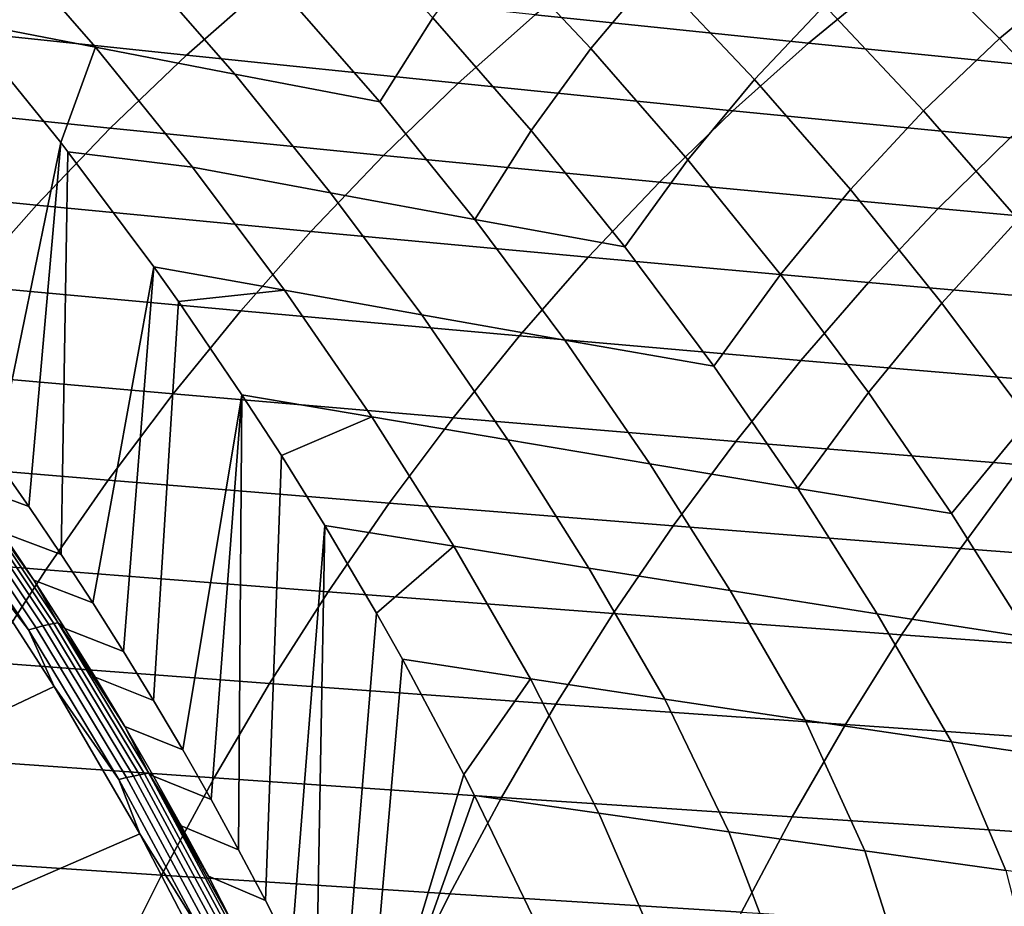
# Model space of a CAD drawing. Header units: metres. Extents: x -240 to 45, y -77 to 27.
# Tile 381 of 656: x -200.08 to -194.74, y 8.93 to 13.74. Entities that reach past the tile are written whole.
import ezdxf

# ---------------------------------------------------------------- set-up
doc = ezdxf.new("R2010")
doc.units = ezdxf.units.M
doc.layers.add('solid_102011X2', color=7, linetype='CONTINUOUS')

msp = doc.modelspace()

# ---------------------------------------------------------------- linework, layer by layer
at = {"layer": 'solid_102011X2'}
for points in [[(-196.97908, 13.584599, 279.385803), (-197.529358, 14.168993, 279.537994), (-197.201797, 14.551503, 281.353851), (-196.635681, 13.993931, 281.194397)], [(-194.763031, 13.639392, 284.549652), (-195.315186, 14.183676, 284.70752), (-194.89827, 14.516882, 286.565948), (-194.332077, 13.999352, 286.401825)], [(-196.092117, 13.416335, 281.04245), (-196.635681, 13.993931, 281.194397), (-196.272232, 14.36805, 283.024353), (-195.71312, 13.817082, 282.865479)], [(-198.122437, 13.29489, 275.980713), (-198.661835, 13.912403, 276.124664), (-198.392975, 14.341324, 277.897949), (-197.835999, 13.75026, 277.745972)], [(-199.664246, 13.591979, 272.80368), (-200.384598, 13.731833, 271.251343), (-200.452194, 13.811691, 271.268219), (-200.216034, 14.222453, 272.944733)], [(-198.909866, 13.446001, 274.38089), (-199.664246, 13.591979, 272.80368), (-200.216034, 14.222453, 272.944733), (-199.455505, 14.070107, 274.523682)], [(-197.302963, 13.139534, 277.60141), (-197.835999, 13.75026, 277.745972), (-197.529358, 14.168993, 279.537994), (-196.97908, 13.584599, 279.385803)], [(-195.176254, 13.246389, 282.714203), (-195.71312, 13.817082, 282.865479), (-195.315186, 14.183676, 284.70752), (-194.763031, 13.639392, 284.549652)], [(-195.379959, 13.958913, 320.83432), (-196.852203, 14.115856, 319.223938), (-197.280365, 13.766677, 319.575439), (-195.800079, 13.613585, 321.184875)], [(-198.746078, 13.922539, 317.960388), (-200.197968, 14.081361, 316.341034), (-200.630539, 13.702337, 316.686035), (-199.170975, 13.547831, 318.304016)], [(-198.122437, 13.29489, 275.980713), (-198.909866, 13.446001, 274.38089), (-199.455505, 14.070107, 274.523682), (-198.661835, 13.912403, 276.124664)], [(-196.452438, 12.980824, 279.241119), (-196.97908, 13.584599, 279.385803), (-196.635681, 13.993931, 281.194397), (-196.092117, 13.416335, 281.04245)], [(-194.232819, 13.075681, 284.399384), (-194.763031, 13.639392, 284.549652), (-194.332077, 13.999352, 286.401825), (-193.786789, 13.461805, 286.245239)], [(-193.892426, 13.804642, 322.437592), (-195.379959, 13.958913, 320.83432), (-195.800079, 13.613585, 321.184875), (-194.304398, 13.463072, 322.787384)], [(-197.280365, 13.766677, 319.575439), (-198.746078, 13.922539, 317.960388), (-199.170975, 13.547831, 318.304016), (-197.69751, 13.396167, 319.917938)], [(-195.571869, 12.819647, 280.898132), (-196.092117, 13.416335, 281.04245), (-195.71312, 13.817082, 282.865479), (-195.176254, 13.246389, 282.714203)], [(-200.391983, 11.613494, 271.253204), (-200.384598, 13.731833, 271.251343), (-199.853058, 13.075579, 271.118835), (-200.207138, 11.358498, 271.207123)], [(-199.853058, 13.075579, 271.118835), (-200.384598, 13.731833, 271.251343), (-199.664246, 13.591979, 272.80368)], [(-197.608307, 12.658442, 275.843597), (-198.122437, 13.29489, 275.980713), (-197.835999, 13.75026, 277.745972), (-197.302963, 13.139534, 277.60141)], [(-195.800079, 13.613585, 321.184875), (-197.280365, 13.766677, 319.575439), (-197.69751, 13.396167, 319.917938), (-196.209381, 13.247167, 321.526398)], [(-199.170975, 13.547831, 318.304016), (-200.630539, 13.702337, 316.686035), (-201.050995, 13.302064, 317.021362), (-199.583984, 13.152109, 318.638031)], [(-194.304398, 13.463072, 322.787384), (-195.800079, 13.613585, 321.184875), (-196.209381, 13.247167, 321.526398), (-194.70578, 13.100649, 323.128143)], [(-194.662384, 12.656893, 282.570618), (-195.176254, 13.246389, 282.714203), (-194.763031, 13.639392, 284.549652), (-194.232819, 13.075681, 284.399384)], [(-199.813614, 13.024746, 271.108978), (-199.853058, 13.075579, 271.118835), (-199.664246, 13.591979, 272.80368), (-199.138336, 12.94206, 272.669098)], [(-198.389771, 12.8027, 274.244751), (-199.138336, 12.94206, 272.669098), (-199.664246, 13.591979, 272.80368), (-198.909866, 13.446001, 274.38089)], [(-196.794876, 12.510141, 277.463837), (-197.302963, 13.139534, 277.60141), (-196.97908, 13.584599, 279.385803), (-196.452438, 12.980824, 279.241119)], [(-197.69751, 13.396167, 319.917938), (-199.170975, 13.547831, 318.304016), (-199.583984, 13.152109, 318.638031), (-198.102982, 13.00488, 320.250824)], [(-197.608307, 12.658442, 275.843597), (-198.389771, 12.8027, 274.244751), (-198.909866, 13.446001, 274.38089), (-198.122437, 13.29489, 275.980713)], [(-195.950439, 12.358656, 279.103577), (-196.452438, 12.980824, 279.241119), (-196.092117, 13.416335, 281.04245), (-195.571869, 12.819647, 280.898132)], [(-196.209381, 13.247167, 321.526398), (-197.69751, 13.396167, 319.917938), (-198.102982, 13.00488, 320.250824), (-196.607224, 12.860205, 321.858368)], [(-199.583984, 13.152109, 318.638031), (-201.050995, 13.302064, 317.021362), (-201.458679, 12.881166, 317.346497), (-199.984467, 12.735992, 318.961914)], [(-194.70578, 13.100649, 323.128143), (-196.209381, 13.247167, 321.526398), (-196.607224, 12.860205, 321.858368), (-195.095917, 12.717914, 323.459381)], [(-195.075958, 12.204844, 280.760986), (-195.571869, 12.819647, 280.898132), (-195.176254, 13.246389, 282.714203), (-194.662384, 12.656893, 282.570618)], [(-198.102982, 13.00488, 320.250824), (-199.583984, 13.152109, 318.638031), (-199.984467, 12.735992, 318.961914), (-198.496155, 12.593424, 320.573608)], [(-196.794876, 12.510141, 277.463837), (-197.608307, 12.658442, 275.843597), (-197.302963, 13.139534, 277.60141)], [(-193.185776, 12.956432, 324.721985), (-194.70578, 13.100649, 323.128143), (-195.095917, 12.717914, 323.459381), (-193.5681, 12.577837, 325.052673)], [(-200.026642, 11.101123, 271.162109), (-200.207138, 11.358498, 271.207123), (-199.853058, 13.075579, 271.118835)], [(-200.026642, 11.101123, 271.162109), (-199.853058, 13.075579, 271.118835), (-199.813614, 13.024746, 271.108978), (-199.850693, 10.841639, 271.118225)], [(-199.850693, 10.841639, 271.118225), (-199.813614, 13.024746, 271.108978), (-199.34816, 12.400522, 270.99295), (-199.679169, 10.579868, 271.07547)], [(-198.639175, 12.273743, 272.540741), (-199.34816, 12.400522, 270.99295), (-199.813614, 13.024746, 271.108978), (-199.138336, 12.94206, 272.669098)], [(-196.607224, 12.860205, 321.858368), (-198.102982, 13.00488, 320.250824), (-198.496155, 12.593424, 320.573608), (-196.992996, 12.453301, 322.180267)], [(-196.312668, 11.863104, 277.332916), (-196.794876, 12.510141, 277.463837), (-196.452438, 12.980824, 279.241119), (-195.950439, 12.358656, 279.103577)], [(-197.896164, 12.141242, 274.115021), (-198.639175, 12.273743, 272.540741), (-199.138336, 12.94206, 272.669098), (-198.389771, 12.8027, 274.244751)], [(-199.984467, 12.735992, 318.961914), (-201.458679, 12.881166, 317.346497), (-201.852982, 12.440301, 317.66098), (-200.37178, 12.30013, 319.275177)], [(-195.095917, 12.717914, 323.459381), (-196.607224, 12.860205, 321.858368), (-196.992996, 12.453301, 322.180267), (-195.474213, 12.315463, 323.780579)], [(-195.473999, 11.71911, 278.972778), (-195.950439, 12.358656, 279.103577), (-195.571869, 12.819647, 280.898132), (-195.075958, 12.204844, 280.760986)], [(-197.120346, 12.004089, 275.713043), (-197.896164, 12.141242, 274.115021), (-198.389771, 12.8027, 274.244751), (-197.608307, 12.658442, 275.843597)], [(-198.496155, 12.593424, 320.573608), (-199.984467, 12.735992, 318.961914), (-200.37178, 12.30013, 319.275177), (-198.876404, 12.162444, 320.885834)], [(-193.5681, 12.577837, 325.052673), (-195.095917, 12.717914, 323.459381), (-195.474213, 12.315463, 323.780579), (-193.938828, 12.179749, 325.373322)], [(-196.312668, 11.863104, 277.332916), (-197.120346, 12.004089, 275.713043), (-197.608307, 12.658442, 275.843597), (-196.794876, 12.510141, 277.463837)], [(-194.605301, 11.572929, 280.630676), (-195.075958, 12.204844, 280.760986), (-194.662384, 12.656893, 282.570618), (-194.172531, 12.049561, 282.434265)], [(-196.992996, 12.453301, 322.180267), (-198.496155, 12.593424, 320.573608), (-198.876404, 12.162444, 320.885834), (-197.366104, 12.027092, 322.491608)], [(-195.474213, 12.315463, 323.780579), (-196.992996, 12.453301, 322.180267), (-197.366104, 12.027092, 322.491608), (-195.840073, 11.893926, 324.091217)], [(-199.5121, 10.316003, 271.033813), (-199.679169, 10.579868, 271.07547), (-199.34816, 12.400522, 270.99295)], [(-199.5121, 10.316003, 271.033813), (-199.34816, 12.400522, 270.99295), (-199.214706, 12.21261, 270.959656), (-199.349579, 10.050181, 270.993286)], [(-199.214706, 12.21261, 270.959656), (-199.34816, 12.400522, 270.99295), (-198.639175, 12.273743, 272.540741)], [(-195.856491, 11.199332, 277.209717), (-196.312668, 11.863104, 277.332916), (-195.950439, 12.358656, 279.103577), (-195.473999, 11.71911, 278.972778)], [(-198.876404, 12.162444, 320.885834), (-200.37178, 12.30013, 319.275177), (-200.745346, 11.845179, 319.577301), (-199.243149, 11.712588, 321.18692)], [(-193.938828, 12.179749, 325.373322), (-195.474213, 12.315463, 323.780579), (-195.840073, 11.893926, 324.091217), (-194.297363, 11.762792, 325.683441)], [(-198.167007, 11.587967, 272.419617), (-198.870667, 11.707802, 270.873901), (-199.214706, 12.21261, 270.959656), (-198.639175, 12.273743, 272.540741)], [(-197.42923, 11.462559, 273.992706), (-198.167007, 11.587967, 272.419617), (-198.639175, 12.273743, 272.540741), (-197.896164, 12.141242, 274.115021)], [(-199.349579, 10.050181, 270.993286), (-199.214706, 12.21261, 270.959656), (-198.870667, 11.707802, 270.873901), (-199.191544, 9.782315, 270.953888)], [(-195.023285, 11.063082, 278.849731), (-195.473999, 11.71911, 278.972778), (-195.075958, 12.204844, 280.760986), (-194.605301, 11.572929, 280.630676)], [(-197.366104, 12.027092, 322.491608), (-198.876404, 12.162444, 320.885834), (-199.243149, 11.712588, 321.18692), (-197.725952, 11.582221, 322.79187)], [(-196.658768, 11.332752, 275.590057), (-197.42923, 11.462559, 273.992706), (-197.896164, 12.141242, 274.115021), (-197.120346, 12.004089, 275.713043)], [(-195.840073, 11.893926, 324.091217), (-197.366104, 12.027092, 322.491608), (-197.725952, 11.582221, 322.79187), (-196.192932, 11.453937, 324.390808)], [(-195.856491, 11.199332, 277.209717), (-196.658768, 11.332752, 275.590057), (-197.120346, 12.004089, 275.713043), (-196.312668, 11.863104, 277.332916)], [(-194.297363, 11.762792, 325.683441), (-195.840073, 11.893926, 324.091217), (-196.192932, 11.453937, 324.390808), (-194.643158, 11.327593, 325.982513)], [(-199.243149, 11.712588, 321.18692), (-200.745346, 11.845179, 319.577301), (-201.104553, 11.371848, 319.867828), (-199.59581, 11.244558, 321.476501)], [(-197.725952, 11.582221, 322.79187), (-199.243149, 11.712588, 321.18692), (-199.59581, 11.244558, 321.476501), (-198.071976, 11.11938, 323.080627)], [(-199.037903, 9.512307, 270.915588), (-199.191544, 9.782315, 270.953888), (-198.870667, 11.707802, 270.873901)], [(-198.88855, 9.240006, 270.878357), (-199.037903, 9.512307, 270.915588), (-198.870667, 11.707802, 270.873901)], [(-198.88855, 9.240006, 270.878357), (-198.870667, 11.707802, 270.873901), (-198.656967, 11.378056, 270.820618), (-198.743576, 8.965522, 270.842194)], [(-198.656967, 11.378056, 270.820618), (-198.870667, 11.707802, 270.873901), (-198.167007, 11.587967, 272.419617)], [(-195.023285, 11.063082, 278.849731), (-195.856491, 11.199332, 277.209717), (-195.473999, 11.71911, 278.972778)], [(-197.722473, 10.885751, 272.305969), (-198.421341, 10.998611, 270.761871), (-198.656967, 11.378056, 270.820618), (-198.167007, 11.587967, 272.419617)], [(-196.989609, 10.767657, 273.878021), (-197.722473, 10.885751, 272.305969), (-198.167007, 11.587967, 272.419617), (-197.42923, 11.462559, 273.992706)], [(-196.192932, 11.453937, 324.390808), (-197.725952, 11.582221, 322.79187), (-198.071976, 11.11938, 323.080627), (-196.532242, 10.996181, 324.678894)], [(-194.598877, 10.391548, 278.734619), (-195.023285, 11.063082, 278.849731), (-194.605301, 11.572929, 280.630676), (-194.160019, 10.924788, 280.508179)], [(-200.531876, 11.476187, 270.264801), (-200.207138, 11.358498, 271.207123), (-200.026642, 11.101123, 271.162109), (-200.350006, 11.2208, 270.219452)], [(-196.224167, 10.64543, 275.474823), (-196.989609, 10.767657, 273.878021), (-197.42923, 11.462559, 273.992706), (-196.658768, 11.332752, 275.590057)], [(-194.643158, 11.327593, 325.982513), (-196.192932, 11.453937, 324.390808), (-196.532242, 10.996181, 324.678894), (-194.975662, 10.874832, 326.270142)], [(-199.59581, 11.244558, 321.476501), (-201.104553, 11.371848, 319.867828), (-201.448883, 10.880877, 320.146301), (-199.933853, 10.759086, 321.754028)], [(-198.743576, 8.965522, 270.842194), (-198.656967, 11.378056, 270.820618), (-198.421341, 10.998611, 270.761871), (-198.603119, 8.689224, 270.80719)], [(-195.426987, 10.519813, 277.09436), (-196.224167, 10.64543, 275.474823), (-196.658768, 11.332752, 275.590057), (-195.856491, 11.199332, 277.209717)], [(-193.075607, 11.203052, 327.565857), (-194.643158, 11.327593, 325.982513), (-194.975662, 10.874832, 326.270142), (-193.40123, 10.7552, 327.853149)], [(-200.418457, 11.25851, 270.121796), (-200.396545, 11.262407, 270.17337), (-199.867249, 10.471516, 270.041412), (-199.889359, 10.468078, 269.989899)], [(-200.396545, 11.262407, 270.17337), (-200.172455, 10.963013, 270.175201), (-199.999237, 10.702887, 270.132019)], [(-199.867249, 10.471516, 270.041412), (-200.396545, 11.262407, 270.17337), (-199.999237, 10.702887, 270.132019)], [(-200.554871, 11.218582, 269.949005), (-200.514252, 11.231987, 269.986053), (-199.986465, 10.444698, 269.854462), (-200.02774, 10.432886, 269.817596)], [(-200.02774, 10.432886, 269.817596), (-200.393188, 10.906729, 269.865845), (-200.554871, 11.218582, 269.949005)], [(-200.514252, 11.231987, 269.986053), (-200.477676, 11.243194, 270.027527), (-199.949341, 10.454575, 269.895844), (-199.986465, 10.444698, 269.854462)], [(-200.477676, 11.243194, 270.027527), (-200.445618, 11.252071, 270.072998), (-199.91684, 10.4624, 269.941162), (-199.949341, 10.454575, 269.895844)], [(-200.445618, 11.252071, 270.072998), (-200.418457, 11.25851, 270.121796), (-199.889359, 10.468078, 269.989899), (-199.91684, 10.4624, 269.941162)], [(-200.350006, 11.2208, 270.219452), (-200.026642, 11.101123, 271.162109), (-199.850693, 10.841639, 271.118225), (-200.172455, 10.963013, 270.175201)], [(-198.071976, 11.11938, 323.080627), (-199.59581, 11.244558, 321.476501), (-199.933853, 10.759086, 321.754028), (-198.403656, 10.639293, 323.357391)], [(-194.598877, 10.391548, 278.734619), (-195.426987, 10.519813, 277.09436), (-195.856491, 11.199332, 277.209717), (-195.023285, 11.063082, 278.849731)], [(-196.532242, 10.996181, 324.678894), (-198.071976, 11.11938, 323.080627), (-198.403656, 10.639293, 323.357391), (-196.857483, 10.521378, 324.955048)], [(-198.46727, 8.411269, 270.773315), (-198.603119, 8.689224, 270.80719), (-198.421341, 10.998611, 270.761871)], [(-198.46727, 8.411269, 270.773315), (-198.421341, 10.998611, 270.761871), (-198.141113, 10.523118, 270.691986), (-198.335953, 8.131528, 270.74057)], [(-198.141113, 10.523118, 270.691986), (-198.421341, 10.998611, 270.761871), (-197.722473, 10.885751, 272.305969)], [(-194.975662, 10.874832, 326.270142), (-196.532242, 10.996181, 324.678894), (-196.857483, 10.521378, 324.955048), (-195.294388, 10.405216, 326.545807)], [(-200.172455, 10.963013, 270.175201), (-199.850693, 10.841639, 271.118225), (-199.679169, 10.579868, 271.07547), (-199.999237, 10.702887, 270.132019)], [(-201.98819, 10.089917, 268.710266), (-200.393188, 10.906729, 269.865845), (-199.889099, 10.126294, 269.740173), (-201.51268, 9.358191, 268.591705)], [(-200.02774, 10.432886, 269.817596), (-199.889099, 10.126294, 269.740173), (-200.393188, 10.906729, 269.865845)], [(-199.933853, 10.759086, 321.754028), (-201.448883, 10.880877, 320.146301), (-201.777756, 10.373011, 320.412292), (-200.256729, 10.256906, 322.019135)], [(-197.306137, 10.168155, 272.19989), (-198.000717, 10.274, 270.656982), (-198.141113, 10.523118, 270.691986), (-197.722473, 10.885751, 272.305969)], [(-196.577866, 10.05759, 273.771088), (-197.306137, 10.168155, 272.19989), (-197.722473, 10.885751, 272.305969), (-196.989609, 10.767657, 273.878021)], [(-193.40123, 10.7552, 327.853149), (-194.975662, 10.874832, 326.270142), (-195.294388, 10.405216, 326.545807), (-193.713333, 10.290688, 328.128479)], [(-198.403656, 10.639293, 323.357391), (-199.933853, 10.759086, 321.754028), (-200.256729, 10.256906, 322.019135), (-198.720444, 10.142687, 323.621765)], [(-195.817108, 9.943162, 275.367462), (-196.577866, 10.05759, 273.771088), (-196.989609, 10.767657, 273.878021), (-196.224167, 10.64543, 275.474823)], [(-199.999237, 10.702887, 270.132019), (-199.679169, 10.579868, 271.07547), (-199.5121, 10.316003, 271.033813), (-199.830399, 10.440499, 270.089935)], [(-199.867249, 10.471516, 270.041412), (-199.999237, 10.702887, 270.132019), (-199.830399, 10.440499, 270.089935)], [(-196.857483, 10.521378, 324.955048), (-198.403656, 10.639293, 323.357391), (-198.720444, 10.142687, 323.621765), (-197.168121, 10.030242, 325.218811)], [(-195.024673, 9.825573, 276.986938), (-195.817108, 9.943162, 275.367462), (-196.224167, 10.64543, 275.474823), (-195.426987, 10.519813, 277.09436)], [(-198.335953, 8.131528, 270.74057), (-198.141113, 10.523118, 270.691986), (-198.000717, 10.274, 270.656982), (-198.209167, 7.85, 270.708954)], [(-195.294388, 10.405216, 326.545807), (-196.857483, 10.521378, 324.955048), (-197.168121, 10.030242, 325.218811), (-195.598801, 9.919456, 326.809113)], [(-194.201355, 9.705524, 278.627502), (-195.024673, 9.825573, 276.986938), (-195.426987, 10.519813, 277.09436), (-194.598877, 10.391548, 278.734619)], [(-199.949341, 10.454575, 269.895844), (-199.91684, 10.4624, 269.941162), (-199.425781, 9.647268, 269.818756), (-199.458664, 9.640526, 269.773529)], [(-199.91684, 10.4624, 269.941162), (-199.889359, 10.468078, 269.989899), (-199.398026, 9.652164, 269.867432), (-199.425781, 9.647268, 269.818756)], [(-199.889359, 10.468078, 269.989899), (-199.867249, 10.471516, 270.041412), (-199.375748, 9.655127, 269.918915), (-199.398026, 9.652164, 269.867432)], [(-199.867249, 10.471516, 270.041412), (-199.830399, 10.440499, 270.089935), (-199.665939, 10.175912, 270.04892)], [(-199.867249, 10.471516, 270.041412), (-199.665939, 10.175912, 270.04892), (-199.50589, 9.909185, 270.009033)], [(-199.375748, 9.655127, 269.918915), (-199.867249, 10.471516, 270.041412), (-199.50589, 9.909185, 270.009033)], [(-200.02774, 10.432886, 269.817596), (-199.986465, 10.444698, 269.854462), (-199.496277, 9.632019, 269.732269), (-199.538147, 9.621845, 269.695557)], [(-199.538147, 9.621845, 269.695557), (-199.889099, 10.126294, 269.740173), (-200.02774, 10.432886, 269.817596)], [(-199.986465, 10.444698, 269.854462), (-199.949341, 10.454575, 269.895844), (-199.458664, 9.640526, 269.773529), (-199.496277, 9.632019, 269.732269)], [(-199.830399, 10.440499, 270.089935), (-199.5121, 10.316003, 271.033813), (-199.349579, 10.050181, 270.993286), (-199.665939, 10.175912, 270.04892)], [(-193.713333, 10.290688, 328.128479), (-195.294388, 10.405216, 326.545807), (-195.598801, 9.919456, 326.809113), (-194.011429, 9.810218, 328.391479)], [(-198.720444, 10.142687, 323.621765), (-200.256729, 10.256906, 322.019135), (-200.56395, 9.738803, 322.271393), (-199.021881, 9.630339, 323.873322)], [(-198.209167, 7.85, 270.708954), (-198.000717, 10.274, 270.656982), (-197.666977, 9.648355, 270.573792)], [(-197.666977, 9.648355, 270.573792), (-198.000717, 10.274, 270.656982), (-197.306137, 10.168155, 272.19989)], [(-199.665939, 10.175912, 270.04892), (-199.349579, 10.050181, 270.993286), (-199.191544, 9.782315, 270.953888), (-199.50589, 9.909185, 270.009033)], [(-197.168121, 10.030242, 325.218811), (-198.720444, 10.142687, 323.621765), (-199.021881, 9.630339, 323.873322), (-197.463699, 9.523543, 325.469788)], [(-196.935822, 9.438709, 272.063507), (-197.609161, 9.534701, 270.559357), (-197.666977, 9.648355, 270.573792), (-197.306137, 10.168155, 272.19989)], [(-196.230682, 9.33853, 273.594604), (-196.935822, 9.438709, 272.063507), (-197.306137, 10.168155, 272.19989), (-196.577866, 10.05759, 273.771088)], [(-201.51268, 9.358191, 268.591705), (-199.889099, 10.126294, 269.740173), (-199.424591, 9.327095, 269.62439), (-201.075089, 8.608681, 268.482605)], [(-199.538147, 9.621845, 269.695557), (-199.424591, 9.327095, 269.62439), (-199.889099, 10.126294, 269.740173)], [(-195.494705, 9.234908, 275.150116), (-196.230682, 9.33853, 273.594604), (-196.577866, 10.05759, 273.771088), (-195.817108, 9.943162, 275.367462)], [(-195.598801, 9.919456, 326.809113), (-197.168121, 10.030242, 325.218811), (-197.463699, 9.523543, 325.469788), (-195.888443, 9.418312, 327.059631)], [(-195.494705, 9.234908, 275.150116), (-195.817108, 9.943162, 275.367462), (-195.024673, 9.825573, 276.986938), (-194.728561, 9.128453, 276.728149)], [(-199.50589, 9.909185, 270.009033), (-199.191544, 9.782315, 270.953888), (-199.037903, 9.512307, 270.915588), (-199.350281, 9.640399, 269.970245)], [(-199.375748, 9.655127, 269.918915), (-199.50589, 9.909185, 270.009033), (-199.350281, 9.640399, 269.970245)], [(-194.011429, 9.810218, 328.391479), (-195.598801, 9.919456, 326.809113), (-195.888443, 9.418312, 327.059631), (-194.295059, 9.314541, 328.641724)], [(-194.728561, 9.128453, 276.728149), (-195.024673, 9.825573, 276.986938), (-194.201355, 9.705524, 278.627502), (-193.932983, 9.019776, 278.326721)], [(-199.021881, 9.630339, 323.873322), (-200.56395, 9.738803, 322.271393), (-200.855042, 9.205585, 322.510406), (-199.307495, 9.103045, 324.111633)], [(-199.538147, 9.621845, 269.695557), (-199.496277, 9.632019, 269.732269), (-199.045212, 8.795622, 269.619812), (-199.08757, 8.787129, 269.583221)], [(-199.08757, 8.787129, 269.583221), (-199.424591, 9.327095, 269.62439), (-199.538147, 9.621845, 269.695557)], [(-199.496277, 9.632019, 269.732269), (-199.458664, 9.640526, 269.773529), (-199.007172, 8.802723, 269.66095), (-199.045212, 8.795622, 269.619812)], [(-199.458664, 9.640526, 269.773529), (-199.425781, 9.647268, 269.818756), (-198.973938, 8.808353, 269.706116), (-199.007172, 8.802723, 269.66095)], [(-199.425781, 9.647268, 269.818756), (-199.398026, 9.652164, 269.867432), (-198.945953, 8.812446, 269.7547), (-198.973938, 8.808353, 269.706116)], [(-199.398026, 9.652164, 269.867432), (-199.375748, 9.655127, 269.918915), (-198.923523, 8.814923, 269.806152), (-198.945953, 8.812446, 269.7547)], [(-199.375748, 9.655127, 269.918915), (-199.350281, 9.640399, 269.970245), (-199.199127, 9.369609, 269.932556)], [(-199.375748, 9.655127, 269.918915), (-199.199127, 9.369609, 269.932556), (-199.052444, 9.096874, 269.895966)], [(-199.375748, 9.655127, 269.918915), (-199.052444, 9.096874, 269.895966), (-198.910263, 8.822275, 269.860535)], [(-198.923523, 8.814923, 269.806152), (-199.375748, 9.655127, 269.918915), (-198.910263, 8.822275, 269.860535)], [(-199.350281, 9.640399, 269.970245), (-199.037903, 9.512307, 270.915588), (-198.88855, 9.240006, 270.878357), (-199.199127, 9.369609, 269.932556)], [(-197.463699, 9.523543, 325.469788), (-199.021881, 9.630339, 323.873322), (-199.307495, 9.103045, 324.111633), (-197.743759, 9.00207, 325.707581)], [(-198.209167, 7.85, 270.708954), (-197.666977, 9.648355, 270.573792), (-197.609161, 9.534701, 270.559357)], [(-198.209167, 7.85, 270.708954), (-197.609161, 9.534701, 270.559357), (-197.24733, 8.78204, 270.469147)], [(-195.888443, 9.418312, 327.059631), (-197.463699, 9.523543, 325.469788), (-197.743759, 9.00207, 325.707581), (-196.162872, 8.902563, 327.297028)], [(-196.614807, 8.698311, 271.890106), (-197.24733, 8.78204, 270.469147), (-197.609161, 9.534701, 270.559357), (-196.935822, 9.438709, 272.063507)], [(-195.954117, 8.611151, 273.335236), (-196.614807, 8.698311, 271.890106), (-196.935822, 9.438709, 272.063507), (-196.230682, 9.33853, 273.594604)], [(-194.295059, 9.314541, 328.641724), (-195.888443, 9.418312, 327.059631), (-196.162872, 8.902563, 327.297028), (-194.563797, 8.804428, 328.878815)], [(-199.199127, 9.369609, 269.932556), (-198.88855, 9.240006, 270.878357), (-198.743576, 8.965522, 270.842194), (-199.052444, 9.096874, 269.895966)], [(-201.075089, 8.608681, 268.482605), (-199.424591, 9.327095, 269.62439), (-199.000092, 8.510813, 269.518524), (-200.675812, 7.843095, 268.383057)], [(-199.08757, 8.787129, 269.583221), (-199.000092, 8.510813, 269.518524), (-199.424591, 9.327095, 269.62439)], [(-195.954117, 8.611151, 273.335236), (-196.230682, 9.33853, 273.594604), (-195.494705, 9.234908, 275.150116), (-195.265854, 8.521103, 274.802704)], [(-195.265854, 8.521103, 274.802704), (-195.494705, 9.234908, 275.150116), (-194.728561, 9.128453, 276.728149), (-194.550568, 8.428644, 276.290863)], [(-199.307495, 9.103045, 324.111633), (-200.855042, 9.205585, 322.510406), (-201.129517, 8.658066, 322.735779), (-199.576797, 8.561612, 324.336395)], [(-197.743759, 9.00207, 325.707581), (-199.307495, 9.103045, 324.111633), (-199.576797, 8.561612, 324.336395), (-198.007843, 8.466619, 325.931793)], [(-199.052444, 9.096874, 269.895966), (-198.743576, 8.965522, 270.842194), (-198.603119, 8.689224, 270.80719), (-198.910263, 8.822275, 269.860535)], [(-196.162872, 8.902563, 327.297028), (-197.743759, 9.00207, 325.707581), (-198.007843, 8.466619, 325.931793), (-196.421646, 8.372997, 327.520844)]]:
    msp.add_3dface(points, dxfattribs=at)

doc.saveas('drawing.dxf')
